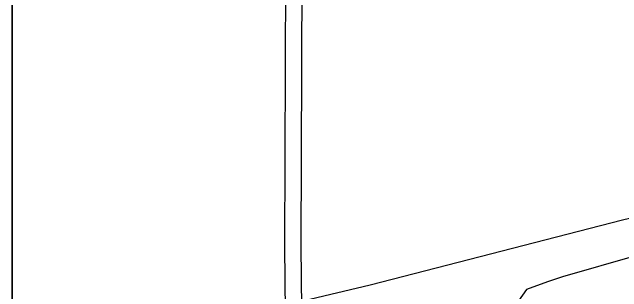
# Model space of a CAD drawing. Extents: x 0 to 40.2, y 0 to 22.
# Drawn here: x 2.1 to 2.4204, y 17.7538 to 17.9009 of the extents above; entities that cross this region are included whole.
import ezdxf

# ---------------------------------------------------------------- set-up
doc = ezdxf.new("R2010")
doc.units = 0
for name, color, linetype in [('GM_X_Adjacent_County', 7, 'Continuous'), ('GM_X_Corporation', 7, 'Continuous'), ('GM_X_Interchange_Ramps', 7, 'Continuous'), ('GM_X_Minor_Lake_Text', 7, 'Continuous'), ('GM_X_Township_Road', 7, 'Continuous'), ('GM_X_Unincorporated', 7, 'Continuous')]:
    doc.layers.add(name, color=color, linetype=linetype)

msp = doc.modelspace()

# ---------------------------------------------------------------- linework, layer by layer
at = {"layer": 'GM_X_Adjacent_County'}
msp.add_line((2.1, 20.9), (2.1, 14.1), dxfattribs=at)
at = {"layer": 'GM_X_Corporation'}
msp.add_lwpolyline([(2.1, 20.9), (2.1, 17.42646)], dxfattribs=at)
msp.add_lwpolyline([(2.1, 20.9), (2.1, 17.42646)], dxfattribs=at)
msp.add_lwpolyline([(2.1, 20.9), (2.1, 17.42646)], dxfattribs=at)
at = {"layer": 'GM_X_Interchange_Ramps'}
msp.add_lwpolyline([(2.1, 17.71277), (2.2881, 17.75742), (2.42072, 17.79172), (2.57682, 17.82888), (2.63327, 17.84288), (2.64159, 17.84281), (2.64987, 17.83819), (2.65662, 17.83277), (2.66871, 17.83046), (2.67516, 17.83307), (2.68429, 17.83983), (2.70073, 17.86465), (2.71494, 17.88781), (2.72375, 17.90103), (2.72988, 17.91048)], dxfattribs=at)
at = {"layer": 'GM_X_Minor_Lake_Text'}
msp.add_line((2.44832, 17.77869), (2.38925, 17.76167), dxfattribs=at)
msp.add_lwpolyline([(2.38925, 17.76167), (2.3813, 17.75907), (2.37031, 17.75498), (2.36305, 17.74479)], dxfattribs=at)
at = {"layer": 'GM_X_Township_Road'}
msp.add_lwpolyline([(2.1, 20.9), (8.9, 20.9), (8.9, 14.1), (2.1, 14.1)], close=True, dxfattribs=at)
at = {"layer": 'GM_X_Unincorporated'}
for points in [[(2.2526, 17.7114), (2.2519, 17.77777), (2.2524, 17.9199), (2.25289, 18.09706), (2.25322, 18.20546), (2.25371, 18.31304), (2.25368, 18.32055), (2.25355, 18.35927)], [(2.28197, 17.42446), (2.27657, 17.44635), (2.269, 17.48024), (2.26275, 17.51215), (2.25381, 17.56901), (2.25167, 17.58625), (2.25105, 17.59127), (2.24512, 17.67697), (2.24417, 17.69101), (2.24327, 17.7775), (2.24376, 17.91963), (2.24425, 18.09679), (2.24434, 18.20534)]]:
    msp.add_lwpolyline(points, dxfattribs=at)

doc.saveas('drawing.dxf')
